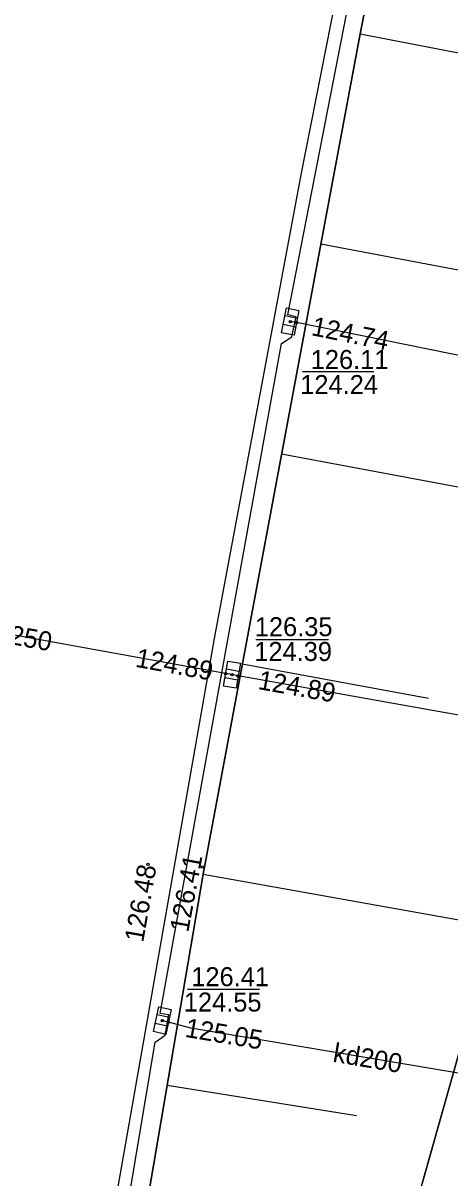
# Model space of a CAD drawing. Extents: x 6424617 to 6425697, y 5665845 to 5667190.
# Drawn here: x 6425264.88 to 6425281.73, y 5666069.81 to 5666115.36 of the extents above; entities that cross this region are included whole.
import ezdxf

# ---------------------------------------------------------------- set-up
doc = ezdxf.new("R2010")
doc.units = 0
for name, color, linetype in [('Warstwa 1', 7, 'Continuous'), ('Warstwa 12', 7, 'Continuous'), ('Warstwa 13', 7, 'Continuous'), ('Warstwa 14', 7, 'Continuous'), ('Warstwa 15', 7, 'Continuous'), ('Warstwa 20', 7, 'Continuous'), ('Warstwa 25', 7, 'Continuous'), ('Warstwa 4', 7, 'Continuous'), ('Warstwa 6', 7, 'Continuous'), ('Warstwa 8', 7, 'Continuous'), ('Warstwa 9', 7, 'Continuous')]:
    doc.layers.add(name, color=color, linetype=linetype)

msp = doc.modelspace()

# ---------------------------------------------------------------- linework, layer by layer
at = {"layer": 'Warstwa 1'}
msp.add_line((6425255.27, 5665979.789), (6425282.481, 5666076.105), dxfattribs=at)
msp.add_line((6425255.27, 5665979.789), (6425282.481, 5666076.105), dxfattribs=at)
at = {"layer": 'Warstwa 12'}
for points in [[(6425296.43, 5666099.38), (6425291.07, 5666100.43), (6425290.76, 5666100.49), (6425290.45, 5666100.56), (6425275.68, 5666103.55), (6425275.43, 5666103.59)], [(6425293.76, 5666085.97), (6425293.07, 5666086.1), (6425273.37, 5666089.61), (6425273.13, 5666089.66), (6425272.88, 5666089.7), (6425256.05, 5666092.76), (6425255.56, 5666092.84)], [(6425291.85, 5666072.37), (6425286.05, 5666073.26), (6425285.74, 5666073.31), (6425285.42, 5666073.37), (6425271.51, 5666075.71), (6425270.62, 5666075.95), (6425270.38, 5666076.01)]]:
    msp.add_lwpolyline(points, dxfattribs=at)
at = {"layer": 'Warstwa 14'}
for p, q in [((6425278.731, 5666101.601), (6425275.915, 5666101.601)), ((6425276.935, 5666091.039), (6425274.069, 5666091.039)), ((6425274.209, 5666077.244), (6425271.377, 5666077.244))]:
    msp.add_line(p, q, dxfattribs=at)
for centre in [(6425275.43, 5666103.59), (6425275.68, 5666103.55), (6425272.88, 5666089.7), (6425273.13, 5666089.66), (6425273.37, 5666089.61), (6425270.38, 5666076.01), (6425270.62, 5666075.95)]:
    msp.add_circle(centre, 0.045, dxfattribs=at)
at = {"layer": 'Warstwa 20'}
msp.add_lwpolyline([(6425269.154, 5666065.123), (6425271.986, 5666081.794), (6425278.186, 5666114.943), (6425280.498, 5666126.655), (6425285.272, 5666150.026), (6425286.527, 5666155.855), (6425287.783, 5666161.685), (6425294.248, 5666191.248), (6425298.078, 5666208.314), (6425300.739, 5666219.97), (6425302.17, 5666226.116), (6425304.533, 5666236.23)], dxfattribs=at)
at = {"layer": 'Warstwa 25'}
for centre in [(6425269.812, 5666082.173), (6425271.961, 5666082.074)]:
    msp.add_circle(centre, 0.045, dxfattribs=at)
at = {"layer": 'Warstwa 4'}
for p, q in [((6425275.709, 5666103.713), (6425275.219, 5666103.81)), ((6425275.641, 5666103.37), (6425275.151, 5666103.467)), ((6425273.406, 5666089.789), (6425272.914, 5666089.875)), ((6425273.346, 5666089.445), (6425272.854, 5666089.531)), ((6425270.662, 5666076.127), (6425270.173, 5666076.234)), ((6425270.587, 5666075.786), (6425270.098, 5666075.893))]:
    msp.add_line(p, q, dxfattribs=at)
for points in [[(6425275.772, 5666104.032), (6425275.578, 5666103.051), (6425275.088, 5666103.148), (6425275.282, 5666104.129)], [(6425273.462, 5666090.11), (6425273.29, 5666089.124), (6425272.798, 5666089.21), (6425272.97, 5666090.196)], [(6425270.731, 5666076.445), (6425270.517, 5666075.468), (6425270.029, 5666075.575), (6425270.243, 5666076.552)]]:
    msp.add_lwpolyline(points, close=True, dxfattribs=at)
at = {"layer": 'Warstwa 6'}
for points in [[(6425312.278, 5666201.804), (6425305.245, 5666173.41), (6425290.169, 5666109.024), (6425288.966, 5666103.799), (6425282.481, 5666076.105), (6425255.27, 5665979.789), (6425246.948, 5665948.976), (6425244.899, 5665943.26), (6425258.752, 5665937.662), (6425261.42, 5665964.23), (6425277.55, 5665972.9), (6425282.55, 5666028.38), (6425286.06, 5666058.16), (6425302.03, 5666141.46), (6425306.64, 5666159.22), (6425325.89, 5666241.74)], [(6425242.84, 5666212.49), (6425237.49, 5666195.18), (6425235.64, 5666175.69), (6425221.4, 5666109.24), (6425216.06, 5666092.43), (6425215.14, 5666072.15), (6425206.5, 5666014.74), (6425201.44, 5665996.89), (6425200.56, 5665980.59), (6425215.3, 5665971.39), (6425213.05, 5665952.08), (6425244.899, 5665943.26), (6425246.948, 5665948.976), (6425255.27, 5665979.789), (6425282.481, 5666076.105), (6425288.966, 5666103.799), (6425290.169, 5666109.024), (6425305.245, 5666173.41), (6425312.278, 5666201.804)], [(6425268.412, 5666065.132), (6425270.096, 5666075.156), (6425270.491, 5666075.439), (6425270.635, 5666076.236), (6425270.296, 5666076.292), (6425275.085, 5666102.725), (6425275.49, 5666102.987), (6425275.664, 5666103.775), (6425275.335, 5666103.85), (6425280.483, 5666130.226), (6425280.867, 5666130.479), (6425281.042, 5666131.266), (6425281.042, 5666131.266), (6425280.713, 5666131.342), (6425286.05, 5666157.144), (6425286.445, 5666157.397), (6425286.62, 5666158.194), (6425286.291, 5666158.26), (6425291.954, 5666184.367), (6425292.317, 5666184.57), (6425292.532, 5666185.357), (6425292.163, 5666185.453), (6425298.026, 5666211.536)]]:
    msp.add_lwpolyline(points, dxfattribs=at)
at = {"layer": 'Warstwa 8'}
for p, q in [((6425275.865, 5666109.373), (6425280.688, 5666133.844)), ((6425272.434, 5666091.089), (6425275.865, 5666109.373)), ((6425267.88, 5666065.139), (6425272.434, 5666091.089))]:
    msp.add_line(p, q, dxfattribs=at)
at = {"layer": 'Warstwa 9'}
for p, q in [((6425278.186, 5666114.943), (6425292.896, 5666112.112)), ((6425276.636, 5666106.656), (6425283.976, 5666105.263)), ((6425275.086, 5666098.368), (6425289.738, 5666095.629)), ((6425273.536, 5666090.081), (6425280.889, 5666088.736)), ((6425271.986, 5666081.794), (6425286.746, 5666079.154)), ((6425270.57, 5666073.458), (6425278.041, 5666072.272))]:
    msp.add_line(p, q, dxfattribs=at)
msp.add_lwpolyline([(6425269.154, 5666065.123), (6425284.15, 5666064.943), (6425285.094, 5666070.383), (6425287.473, 5666083.015), (6425289.953, 5666096.824), (6425292.425, 5666109.664), (6425295.439, 5666125.345), (6425298.151, 5666139.24), (6425301.019, 5666154.043), (6425303.644, 5666167.55), (6425303.709, 5666167.856), (6425304.533, 5666236.23), (6425302.17, 5666226.116), (6425300.739, 5666219.97), (6425298.078, 5666208.314), (6425294.248, 5666191.248), (6425287.783, 5666161.685), (6425286.527, 5666155.855), (6425285.272, 5666150.026), (6425280.498, 5666126.655), (6425278.186, 5666114.943), (6425271.986, 5666081.794)], close=True, dxfattribs=at)

# ---------------------------------------------------------------- texts
at = {"layer": 'Warstwa 13'}
for s, rotation, p in [('kd250', 349.6933, (6425263.261, 5666091.067)), ('kd200', 350.4496, (6425277.081, 5666074.393))]:
    msp.add_text(s, height=0.75, rotation=rotation, dxfattribs=at).set_placement(p)
at = {"layer": 'Warstwa 14'}
for s, rotation, p in [('124.74', 348.5531, (6425276.228, 5666103.057)), ('124.89', 349.6933, (6425269.287, 5666089.973)), ('124.89', 349.8996, (6425274.122, 5666089.095)), ('125.05', 350.4496, (6425271.243, 5666075.375))]:
    msp.add_text(s, height=0.75, rotation=rotation, dxfattribs=at).set_placement(p)
for s, p in [('124.24', (6425275.823, 5666100.728)), ('124.39', (6425274.009, 5666090.199)), ('124.55', (6425271.228, 5666076.368))]:
    msp.add_text(s, height=0.75, dxfattribs=at).set_placement(p)
at = {"layer": 'Warstwa 15'}
for s, p in [('126.11', (6425276.237, 5666101.718)), ('126.35', (6425274.03, 5666091.175)), ('126.41', (6425271.522, 5666077.368))]:
    msp.add_text(s, height=0.75, dxfattribs=at).set_placement(p)
at = {"layer": 'Warstwa 25'}
for s, rotation, p in [('126.41', 79.4062, (6425271.402, 5666079.47)), ('126.48', 80.0479, (6425269.623, 5666079.074))]:
    msp.add_text(s, height=0.75, rotation=rotation, dxfattribs=at).set_placement(p)

doc.saveas('drawing.dxf')
